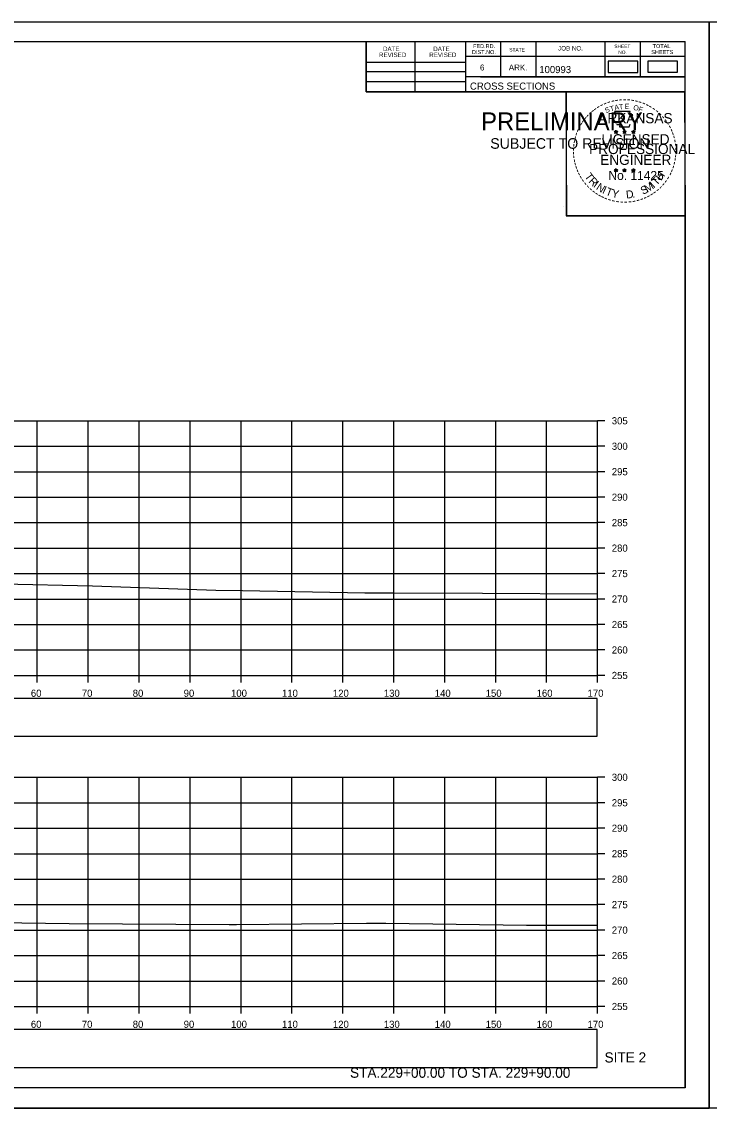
# Model space of a CAD drawing. Extents: x 4667 to 1632277, y -2100 to 724501.
# Drawn here: x 5834.1 to 5969.1, y 383 to 596.3 of the extents above; entities that cross this region are included whole.
import ezdxf

# ---------------------------------------------------------------- set-up
doc = ezdxf.new("R2010")
doc.units = 0
for name, color, linetype in [('Default', 7, 'Continuous'), ('R_Axis', 7, 'Continuous'), ('R_Axis Annot', 7, 'Continuous'), ('R_Border', 7, 'Continuous'), ('R_Border PE', 7, 'Continuous'), ('R_Border Prem', 7, 'Continuous'), ('R_Draft', 7, 'Continuous'), ('R_Exist Surface', 7, 'Continuous'), ('R_Grid', 7, 'Continuous'), ('R_No Plot', 7, 'Continuous'), ('R_Proposed CofA', 7, 'Continuous')]:
    doc.layers.add(name, color=color, linetype=linetype)

msp = doc.modelspace()

# ---------------------------------------------------------------- linework, layer by layer
at = {"layer": 'Default'}
for points in [[(5949.24, 586.33), (5955.07, 586.33), (5955.07, 588.52), (5949.24, 588.52)], [(5957.04, 586.37), (5962.87, 586.37), (5962.87, 588.55), (5957.04, 588.55)]]:
    msp.add_lwpolyline(points, close=True, dxfattribs=at)
at = {"layer": 'R_Axis'}
for p, q in [((5947.18, 467.94), (5947.18, 517.94)), ((5948.58, 517.94), (5947.18, 517.94)), ((5948.58, 512.94), (5947.18, 512.94)), ((5948.58, 507.94), (5947.18, 507.94)), ((5948.58, 502.94), (5947.18, 502.94)), ((5948.58, 497.94), (5947.18, 497.94)), ((5948.58, 492.94), (5947.18, 492.94)), ((5948.58, 487.94), (5947.18, 487.94)), ((5948.58, 482.94), (5947.18, 482.94)), ((5948.58, 477.94), (5947.18, 477.94)), ((5948.58, 472.94), (5947.18, 472.94)), ((5667.18, 467.94), (5947.18, 467.94)), ((5837.18, 466.54), (5837.18, 467.94)), ((5847.18, 466.54), (5847.18, 467.94)), ((5857.18, 466.54), (5857.18, 467.94)), ((5867.18, 466.54), (5867.18, 467.94)), ((5877.18, 466.54), (5877.18, 467.94)), ((5887.18, 466.54), (5887.18, 467.94)), ((5897.18, 466.54), (5897.18, 467.94)), ((5907.18, 466.54), (5907.18, 467.94)), ((5917.18, 466.54), (5917.18, 467.94)), ((5927.18, 466.54), (5927.18, 467.94)), ((5937.18, 466.54), (5937.18, 467.94)), ((5947.18, 466.54), (5947.18, 467.94)), ((5948.58, 467.94), (5947.18, 467.94)), ((5947.18, 402.94), (5947.18, 447.94)), ((5948.58, 447.94), (5947.18, 447.94)), ((5948.58, 442.94), (5947.18, 442.94)), ((5948.58, 437.94), (5947.18, 437.94)), ((5948.58, 432.94), (5947.18, 432.94)), ((5948.58, 427.94), (5947.18, 427.94)), ((5948.58, 422.94), (5947.18, 422.94)), ((5948.58, 417.94), (5947.18, 417.94)), ((5948.58, 412.94), (5947.18, 412.94)), ((5948.58, 407.94), (5947.18, 407.94)), ((5667.18, 402.94), (5947.18, 402.94)), ((5837.18, 401.54), (5837.18, 402.94)), ((5847.18, 401.54), (5847.18, 402.94)), ((5857.18, 401.54), (5857.18, 402.94)), ((5867.18, 401.54), (5867.18, 402.94)), ((5877.18, 401.54), (5877.18, 402.94)), ((5887.18, 401.54), (5887.18, 402.94)), ((5897.18, 401.54), (5897.18, 402.94)), ((5907.18, 401.54), (5907.18, 402.94)), ((5917.18, 401.54), (5917.18, 402.94)), ((5927.18, 401.54), (5927.18, 402.94)), ((5937.18, 401.54), (5937.18, 402.94)), ((5947.18, 401.54), (5947.18, 402.94)), ((5948.58, 402.94), (5947.18, 402.94))]:
    msp.add_line(p, q, dxfattribs=at)
at = {"layer": 'R_Border'}
for p, q in [((5648.18, 592.4), (5964.36, 592.4)), ((5901.72, 582.52), (5901.72, 592.4)), ((5911.4, 582.52), (5911.4, 592.4)), ((5921.26, 592.4), (5921.26, 582.52)), ((5928.1, 592.4), (5928.1, 585.46)), ((5935.04, 592.4), (5935.04, 585.46)), ((5948.62, 592.4), (5948.62, 585.46)), ((5955.56, 592.4), (5955.56, 585.46)), ((5964.36, 386.94), (5964.36, 592.4)), ((5964.36, 589.46), (5921.26, 589.46)), ((5964.36, 589.48), (5964.36, 589.48)), ((5901.72, 588.38), (5921.26, 588.38)), ((5901.72, 586.52), (5921.26, 586.52)), ((5901.72, 584.58), (5921.26, 584.58)), ((5964.36, 585.46), (5921.26, 585.46)), ((5924.22, 585.46), (5964.36, 585.46)), ((5964.36, 582.52), (5901.72, 582.52)), ((5964.36, 386.94), (5648.18, 386.94))]:
    msp.add_line(p, q, dxfattribs=at)
at = {"layer": 'R_Border PE'}
for p, q in [((5950.45, 574.77), (5950.8, 574.66)), ((5950.45, 574.77), (5950.7, 574.73)), ((5950.45, 574.77), (5950.69, 574.65)), ((5950.58, 574.36), (5950.8, 574.66)), ((5950.58, 574.36), (5950.71, 574.61)), ((5950.58, 574.36), (5950.8, 574.58)), ((5950.8, 575.02), (5950.76, 574.77)), ((5950.8, 574.66), (5950.8, 575.02)), ((5950.8, 575.02), (5950.85, 574.77)), ((5951.15, 574.77), (5950.8, 574.66)), ((5951.01, 574.36), (5950.8, 574.66)), ((5951.01, 574.36), (5950.8, 574.58)), ((5951.15, 574.77), (5950.86, 574.72)), ((5951.01, 574.36), (5950.87, 574.65)), ((5951.15, 574.77), (5950.94, 574.67)), ((5952.12, 574.77), (5952.47, 574.66)), ((5952.12, 574.77), (5952.37, 574.73)), ((5952.12, 574.77), (5952.36, 574.65)), ((5952.25, 574.36), (5952.47, 574.66)), ((5952.25, 574.36), (5952.38, 574.61)), ((5952.25, 574.36), (5952.47, 574.58)), ((5952.47, 575.02), (5952.43, 574.77)), ((5952.47, 574.66), (5952.47, 575.02)), ((5952.47, 575.02), (5952.52, 574.77)), ((5952.82, 574.77), (5952.47, 574.66)), ((5952.68, 574.36), (5952.47, 574.66)), ((5952.68, 574.36), (5952.47, 574.58)), ((5952.82, 574.77), (5952.53, 574.72)), ((5952.68, 574.36), (5952.54, 574.65)), ((5952.82, 574.77), (5952.61, 574.67)), ((5953.88, 574.76), (5954.23, 574.65)), ((5953.88, 574.76), (5954.14, 574.71)), ((5953.88, 574.76), (5954.12, 574.64)), ((5954.02, 574.35), (5954.23, 574.65)), ((5954.02, 574.35), (5954.14, 574.59)), ((5954.02, 574.35), (5954.23, 574.57)), ((5954.23, 575.01), (5954.19, 574.76)), ((5954.23, 574.65), (5954.23, 575.01)), ((5954.23, 575.01), (5954.28, 574.76)), ((5954.58, 574.76), (5954.23, 574.65)), ((5954.45, 574.35), (5954.23, 574.65)), ((5954.45, 574.35), (5954.23, 574.56)), ((5954.58, 574.76), (5954.29, 574.71)), ((5954.45, 574.35), (5954.31, 574.64)), ((5954.58, 574.76), (5954.38, 574.66)), ((5950.45, 567.2), (5950.79, 567.09)), ((5950.45, 567.2), (5950.7, 567.15)), ((5950.45, 567.2), (5950.68, 567.08)), ((5950.58, 566.79), (5950.79, 567.09)), ((5950.58, 566.79), (5950.7, 567.03)), ((5950.58, 566.79), (5950.79, 567.01)), ((5950.79, 567.45), (5950.75, 567.2)), ((5950.79, 567.09), (5950.79, 567.45)), ((5950.79, 567.45), (5950.84, 567.2)), ((5951.14, 567.2), (5950.79, 567.09)), ((5951.01, 566.79), (5950.79, 567.09)), ((5951.01, 566.79), (5950.79, 567)), ((5951.14, 567.2), (5950.86, 567.15)), ((5951.01, 566.79), (5950.87, 567.08)), ((5951.14, 567.2), (5950.94, 567.1)), ((5952.11, 567.2), (5952.46, 567.09)), ((5952.11, 567.2), (5952.37, 567.15)), ((5952.11, 567.2), (5952.35, 567.08)), ((5952.25, 566.79), (5952.46, 567.09)), ((5952.25, 566.79), (5952.37, 567.03)), ((5952.25, 566.79), (5952.46, 567.01)), ((5952.46, 567.45), (5952.42, 567.2)), ((5952.46, 567.09), (5952.46, 567.45)), ((5952.46, 567.45), (5952.51, 567.2)), ((5952.81, 567.2), (5952.46, 567.09)), ((5952.68, 566.79), (5952.46, 567.09)), ((5952.68, 566.79), (5952.46, 567)), ((5952.81, 567.2), (5952.52, 567.15)), ((5952.68, 566.79), (5952.54, 567.08)), ((5952.81, 567.2), (5952.61, 567.1)), ((5953.88, 567.19), (5954.23, 567.08)), ((5953.88, 567.19), (5954.13, 567.14)), ((5953.88, 567.19), (5954.12, 567.07)), ((5954.01, 566.78), (5954.23, 567.08)), ((5954.01, 566.78), (5954.14, 567.02)), ((5954.01, 566.78), (5954.23, 567)), ((5954.23, 567.44), (5954.19, 567.19)), ((5954.23, 567.08), (5954.23, 567.44)), ((5954.23, 567.44), (5954.28, 567.19)), ((5954.58, 567.19), (5954.23, 567.08)), ((5954.44, 566.78), (5954.23, 567.08)), ((5954.44, 566.78), (5954.23, 566.99)), ((5954.58, 567.19), (5954.29, 567.14)), ((5954.44, 566.78), (5954.31, 567.07)), ((5954.58, 567.19), (5954.37, 567.09))]:
    msp.add_line(p, q, dxfattribs=at)
for points in [[(5950.49, 578.65), (5950.76, 577.82)], [(5954, 577.73), (5954.14, 578.01), (5953.46, 577.99), (5953.61, 578.65), (5950.49, 578.65)], [(5950.98, 576.23), (5950.98, 576.14), (5951.55, 576.12), (5951.49, 575.65), (5953.36, 575.65), (5953.56, 576.18)], [(5950.8, 575.02), (5951.01, 574.36), (5950.45, 574.77), (5951.15, 574.77), (5950.58, 574.36), (5950.8, 575.02)], [(5952.47, 575.02), (5952.68, 574.36), (5952.12, 574.77), (5952.82, 574.77), (5952.25, 574.36), (5952.47, 575.02)], [(5954.23, 575.01), (5954.45, 574.35), (5953.88, 574.76), (5954.58, 574.76), (5954.02, 574.35), (5954.23, 575.01)], [(5950.79, 567.45), (5951.01, 566.79), (5950.45, 567.2), (5951.14, 567.2), (5950.58, 566.79), (5950.79, 567.45)], [(5952.46, 567.45), (5952.68, 566.79), (5952.11, 567.2), (5952.81, 567.2), (5952.25, 566.79), (5952.46, 567.45)], [(5954.23, 567.44), (5954.44, 566.78), (5953.88, 567.19), (5954.58, 567.19), (5954.01, 566.78), (5954.23, 567.44)]]:
    msp.add_lwpolyline(points, dxfattribs=at)
for centre, radius in [((5950.8, 574.66), 0.172), ((5950.8, 574.66), 0.145), ((5950.8, 574.66), 0.116), ((5950.8, 574.66), 0.0991), ((5950.8, 574.66), 0.0747), ((5950.8, 574.66), 0.0495), ((5950.8, 574.66), 0.0296), ((5952.47, 574.66), 0.172), ((5952.47, 574.66), 0.145), ((5952.47, 574.66), 0.116), ((5952.47, 574.66), 0.0991), ((5952.47, 574.66), 0.0747), ((5952.47, 574.66), 0.0495), ((5952.47, 574.66), 0.0296), ((5954.23, 574.65), 0.172), ((5954.23, 574.65), 0.145), ((5954.23, 574.65), 0.116), ((5954.23, 574.65), 0.0991), ((5954.23, 574.65), 0.0747), ((5954.23, 574.65), 0.0495), ((5954.23, 574.65), 0.0296), ((5950.79, 567.09), 0.172), ((5950.79, 567.09), 0.145), ((5950.79, 567.09), 0.116), ((5950.79, 567.09), 0.0991), ((5950.79, 567.09), 0.0747), ((5950.79, 567.09), 0.0495), ((5950.79, 567.09), 0.0296), ((5952.46, 567.09), 0.172), ((5952.46, 567.09), 0.145), ((5952.46, 567.09), 0.116), ((5952.46, 567.09), 0.0991), ((5952.46, 567.09), 0.0747), ((5952.46, 567.09), 0.0495), ((5952.46, 567.09), 0.0296), ((5954.23, 567.08), 0.172), ((5954.23, 567.08), 0.145), ((5954.23, 567.08), 0.116), ((5954.23, 567.08), 0.0991), ((5954.23, 567.08), 0.0747), ((5954.23, 567.08), 0.0495), ((5954.23, 567.08), 0.0296)]:
    msp.add_circle(centre, radius, dxfattribs=at)
at = {"layer": 'R_Exist Surface'}
for points in [[(5830.39, 485.95), (5848.02, 485.56), (5872.22, 484.67), (5877.45, 484.61), (5901.47, 484.17), (5907.21, 484.13), (5924.57, 484.08), (5947.18, 483.98)], [(5828.03, 419.5), (5834.17, 419.38), (5843.44, 419.24), (5874.83, 419.04), (5876.3, 419.04), (5901.8, 419.27), (5905.62, 419.31), (5933.21, 418.88), (5940.22, 418.89), (5947.18, 418.88)]]:
    msp.add_lwpolyline(points, dxfattribs=at)
at = {"layer": 'R_Grid'}
for p, q in [((5667.18, 517.94), (5947.18, 517.94)), ((5837.18, 467.94), (5837.18, 517.94)), ((5847.18, 467.94), (5847.18, 517.94)), ((5857.18, 467.94), (5857.18, 517.94)), ((5867.18, 467.94), (5867.18, 517.94)), ((5877.18, 467.94), (5877.18, 517.94)), ((5887.18, 467.94), (5887.18, 517.94)), ((5897.18, 467.94), (5897.18, 517.94)), ((5907.18, 467.94), (5907.18, 517.94)), ((5917.18, 467.94), (5917.18, 517.94)), ((5927.18, 467.94), (5927.18, 517.94)), ((5937.18, 467.94), (5937.18, 517.94)), ((5947.18, 467.94), (5947.18, 517.94)), ((5667.18, 512.94), (5947.18, 512.94)), ((5667.18, 507.94), (5947.18, 507.94)), ((5667.18, 502.94), (5947.18, 502.94)), ((5667.18, 497.94), (5947.18, 497.94)), ((5667.18, 492.94), (5947.18, 492.94)), ((5667.18, 487.94), (5947.18, 487.94)), ((5667.18, 482.94), (5947.18, 482.94)), ((5667.18, 477.94), (5947.18, 477.94)), ((5667.18, 472.94), (5947.18, 472.94)), ((5667.18, 467.94), (5947.18, 467.94)), ((5667.18, 447.94), (5947.18, 447.94)), ((5837.18, 402.94), (5837.18, 447.94)), ((5847.18, 402.94), (5847.18, 447.94)), ((5857.18, 402.94), (5857.18, 447.94)), ((5867.18, 402.94), (5867.18, 447.94)), ((5877.18, 402.94), (5877.18, 447.94)), ((5887.18, 402.94), (5887.18, 447.94)), ((5897.18, 402.94), (5897.18, 447.94)), ((5907.18, 402.94), (5907.18, 447.94)), ((5917.18, 402.94), (5917.18, 447.94)), ((5927.18, 402.94), (5927.18, 447.94)), ((5937.18, 402.94), (5937.18, 447.94)), ((5947.18, 402.94), (5947.18, 447.94)), ((5667.18, 442.94), (5947.18, 442.94)), ((5667.18, 437.94), (5947.18, 437.94)), ((5667.18, 432.94), (5947.18, 432.94)), ((5667.18, 427.94), (5947.18, 427.94)), ((5667.18, 422.94), (5947.18, 422.94)), ((5667.18, 417.94), (5947.18, 417.94)), ((5667.18, 412.94), (5947.18, 412.94)), ((5667.18, 407.94), (5947.18, 407.94)), ((5667.18, 402.94), (5947.18, 402.94))]:
    msp.add_line(p, q, dxfattribs=at)
at = {"layer": 'R_No Plot'}
for p, q in [((5635.78, 596.29), (5969.12, 596.29)), ((5940.4, 560.06), (5940.4, 560.06)), ((5635.78, 382.96), (5969.12, 382.96))]:
    msp.add_line(p, q, dxfattribs=at)
for points in [[(5635.78, 596.29), (5969.12, 596.29), (5969.12, 382.95), (5635.78, 382.95)], [(5969.12, 596.29), (6302.46, 596.29), (6302.46, 382.95), (5969.12, 382.95)], [(5882.1, 592.4), (5901.72, 592.4), (5901.72, 582.52), (5917.84, 582.52), (5941.04, 582.52), (5941.04, 558.18), (5964.36, 558.18), (5964.36, 386.94), (5648.18, 386.94), (5648.18, 592.4)], [(5941.04, 582.52), (5964.24, 582.52), (5964.36, 558.18), (5941.16, 558.18)]]:
    msp.add_lwpolyline(points, close=True, dxfattribs=at)
at = {"layer": 'R_Proposed CofA'}
for points in [[(5667.23, 455.99), (5947.13, 455.99), (5947.13, 463.41), (5667.23, 463.41)], [(5667.23, 390.99), (5947.13, 390.99), (5947.13, 398.41), (5667.23, 398.41)]]:
    msp.add_lwpolyline(points, close=True, dxfattribs=at)

# ---------------------------------------------------------------- texts
at = {"layer": 'R_Axis Annot'}
for s, p in [('305', (5949.98, 517.24)), ('300', (5949.98, 512.24)), ('295', (5949.98, 507.24)), ('290', (5949.98, 502.24)), ('285', (5949.98, 497.24)), ('280', (5949.98, 492.24)), ('275', (5949.98, 487.24)), ('270', (5949.98, 482.24)), ('265', (5949.98, 477.24)), ('260', (5949.98, 472.24)), ('255', (5949.98, 467.24)), ('60', (5835.92, 463.74)), ('70', (5845.92, 463.74)), ('80', (5855.92, 463.74)), ('90', (5865.92, 463.74)), ('100', (5875.22, 463.74)), ('110', (5885.22, 463.74)), ('120', (5895.22, 463.74)), ('130', (5905.22, 463.74)), ('140', (5915.22, 463.74)), ('150', (5925.22, 463.74)), ('160', (5935.22, 463.74)), ('170', (5945.22, 463.74)), ('300', (5949.98, 447.24)), ('295', (5949.98, 442.24)), ('290', (5949.98, 437.24)), ('285', (5949.98, 432.24)), ('280', (5949.98, 427.24)), ('275', (5949.98, 422.24)), ('270', (5949.98, 417.24)), ('265', (5949.98, 412.24)), ('260', (5949.98, 407.24)), ('255', (5949.98, 402.24)), ('60', (5835.92, 398.74)), ('70', (5845.92, 398.74)), ('80', (5855.92, 398.74)), ('90', (5865.92, 398.74)), ('100', (5875.22, 398.74)), ('110', (5885.22, 398.74)), ('120', (5895.22, 398.74)), ('130', (5905.22, 398.74)), ('140', (5915.22, 398.74)), ('150', (5925.22, 398.74)), ('160', (5935.22, 398.74)), ('170', (5945.22, 398.74))]:
    msp.add_text(s, height=1.4, dxfattribs=at).set_placement(p)
at = {"layer": 'R_Border'}
for s, height, p in [('DATE', 0.879, (5905.06, 590.53)), ('DATE', 0.879, (5914.92, 590.53)), ('FED.RD.', 0.782, (5922.74, 591.12)), ('STATE', 0.684, (5929.86, 590.44)), ('JOB NO.', 0.879, (5939.44, 590.64)), ('SHEET', 0.684, (5950.48, 591.12)), ('TOTAL', 0.782, (5958, 591.12)), ('REVISED', 0.879, (5904.28, 589.35)), ('REVISED', 0.879, (5914.14, 589.35)), ('DIST.NO.', 0.782, (5922.54, 589.94)), ('NO.', 0.684, (5951.26, 589.94)), ('SHEETS', 0.782, (5957.72, 589.94)), ('6', 1.17, (5924.1, 586.72)), ('ARK.', 1.172, (5929.76, 586.72)), ('100993', 1.4, (5935.74, 586.2)), ('CROSS SECTIONS', 1.4, (5922.13, 582.95))]:
    msp.add_text(s, height=height, rotation=360, dxfattribs=at).set_placement(p)
at = {"layer": 'R_Border PE'}
for s, height, rotation, p in [('-', 1.6, 24.3072, (5948.6, 579.51)), ('-', 1.6, 19.1761, (5949.24, 579.78)), ('-', 1.6, 13.6301, (5949.99, 580.02)), ('-', 1.6, 10.2193, (5950.67, 580.18)), ('-', 1.6, 5.8968, (5951.39, 580.29)), ('-', 1.6, 0.1862, (5952.17, 580.36)), ('-', 1.6, 357.743, (5952.89, 580.35)), ('-', 1.6, 352.1617, (5953.63, 580.29)), ('-', 1.6, 347.2049, (5954.35, 580.18)), ('-', 1.6, 342.3362, (5954.99, 580.02)), ('-', 1.6, 337.8551, (5955.72, 579.8)), ('-', 1.6, 42.9622, (5945.89, 577.63)), ('-', 1.6, 38.9507, (5946.32, 578.05)), ('-', 1.6, 36.2317, (5946.8, 578.42)), ('-', 1.6, 34.0636, (5947.37, 578.82)), ('ARKANSAS', 2, 360, (5947.34, 576.36)), ('-', 1.6, 28.7918, (5947.97, 579.19)), ('S', 1, 21.594, (5948.84, 578.33)), ('T', 1, 16.4036, (5949.76, 578.66)), ('A', 1, 11.2132, (5950.58, 578.91)), ('T', 1, 6.0228, (5951.43, 579.07)), ('E', 1, 0.8323, (5952.54, 579.18)), ('O', 1, 350.4515, (5954.14, 578.97)), ('F', 1, 340.0707, (5955.1, 578.75)), ('-', 1.6, 334.1211, (5956.35, 579.53)), ('-', 1.6, 329.6409, (5956.93, 579.25)), ('-', 1.6, 325.8627, (5957.58, 578.88)), ('-', 1.6, 320.5297, (5958.19, 578.46)), ('-', 1.6, 315.5786, (5958.78, 577.97)), ('-', 1.6, 58.0706, (5944.3, 575.57)), ('-', 1.6, 54.2325, (5944.62, 576.1)), ('-', 1.6, 50.6142, (5945.04, 576.67)), ('-', 1.6, 48.423, (5945.44, 577.15)), ('-', 1.6, 309.8797, (5959.35, 577.42)), ('-', 1.6, 306.6522, (5959.88, 576.82)), ('-', 1.4, 303.6753, (5960.36, 576.25)), ('-', 1.6, 72.3945, (5943.51, 573.72)), ('-', 1.6, 67.7743, (5943.73, 574.35)), ('-', 1.6, 62.8713, (5943.98, 574.96)), ('LICENSED', 2, 360, (5947.94, 572.21)), ('DWB', 0.01, 360, (5950.79, 574.65)), ('DWB', 0.01, 360, (5952.46, 574.65)), ('DWB', 0.01, 360, (5954.22, 574.64)), ('-', 1.6, 299.6684, (5960.68, 575.64)), ('-', 1.6, 294.6628, (5961.01, 575.03)), ('-', 1.6, 290.5728, (5961.26, 574.45)), ('-', 1.6, 285.1233, (5961.5, 573.87)), ('-', 1.6, 85.1863, (5943.1, 571.6)), ('-', 1.6, 81.2013, (5943.18, 572.29)), ('-', 1.6, 75.461, (5943.31, 573)), ('PROFESSIONAL', 2, 360, (5945.52, 570.31)), ('-', 1.6, 280.5493, (5961.7, 573.13)), ('-', 1.6, 276.5962, (5961.86, 572.36)), ('-', 1.6, 94.1959, (5943.11, 570.17)), ('-', 1.6, 89.0622, (5943.08, 570.9)), ('-', 1.6, 98.9479, (5943.18, 569.51)), ('ENGINEER', 2, 360, (5947.7, 568.18)), ('-', 1.6, 263.5172, (5961.94, 570.34)), ('-', 1.6, 274.3301, (5961.92, 571.64)), ('-', 1.6, 269.9407, (5961.95, 571.01)), ('-', 1.6, 101.7149, (5943.32, 568.77)), ('-', 1.6, 105.4578, (5943.48, 568.18)), ('-', 1.6, 109.0874, (5943.7, 567.55)), ('-', 1.6, 252.8681, (5961.57, 568.29)), ('-', 1.6, 255.7626, (5961.75, 569.01)), ('-', 1.6, 260.9953, (5961.86, 569.69)), ('-', 1.6, 114.0643, (5943.95, 566.95)), ('-', 1.6, 115.7289, (5944.25, 566.33)), ('-', 1.6, 120.4471, (5944.61, 565.75)), ('-', 1.6, 125.8934, (5945.01, 565.19)), ('T', 1.54, 306.0406, (5944.55, 565.92)), ('R', 1.54, 314.005, (5945.32, 564.88)), ('No. 11425', 1.757, 360, (5949.33, 565.23)), ('DWB', 0.01, 360, (5950.78, 567.08)), ('DWB', 0.01, 360, (5952.45, 567.08)), ('DWB', 0.01, 360, (5954.22, 567.07)), ('T', 1.54, 46.6444, (5958.78, 564.02)), ('H', 1.54, 54.6088, (5959.67, 564.96)), ('-', 1.6, 239.0712, (5960.69, 566.24)), ('-', 1.6, 244.6197, (5961.09, 566.99)), ('-', 1.6, 247.8887, (5961.35, 567.62)), ('-', 1.6, 130.7181, (5945.48, 564.63)), ('-', 1.6, 134.2238, (5945.99, 564.09)), ('-', 1.6, 138.9338, (5946.52, 563.62)), ('I', 1.54, 321.9694, (5946.22, 563.95)), ('N', 1.54, 326.5002, (5946.78, 563.47)), ('I', 1.54, 335.3603, (5947.99, 562.69)), ('T', 1.54, 339.8912, (5948.65, 562.36)), ('Y', 1.54, 347.8556, (5949.87, 561.91)), ('S', 1.54, 26.9312, (5956.1, 562.29)), ('M', 1.54, 32.6563, (5956.94, 562.69)), ('I', 1.54, 42.1136, (5958.22, 563.54)), ('-', 1.6, 221.0851, (5958.86, 563.95)), ('-', 1.6, 225.7653, (5959.38, 564.46)), ('-', 1.6, 231.2538, (5959.86, 565.02)), ('-', 1.6, 233.8452, (5960.29, 565.59)), ('-', 1.6, 144.6463, (5947.07, 563.22)), ('-', 1.6, 148.0898, (5947.64, 562.85)), ('-', 1.6, 151.5704, (5948.21, 562.52)), ('-', 1.6, 154.6002, (5948.74, 562.28)), ('-', 1.6, 158.5612, (5949.36, 562.02)), ('-', 1.6, 162.7983, (5950.05, 561.81)), ('-', 1.6, 167.5555, (5950.76, 561.64)), ('-', 1.6, 173.1155, (5951.53, 561.53)), ('D', 1.54, 6.3969, (5952.85, 561.56)), ('-', 1.6, 191.2858, (5954.57, 561.71)), ('.', 1.54, 13.7642, (5954.05, 561.68)), ('-', 1.6, 195.4743, (5955.3, 561.91)), ('-', 1.6, 200.7184, (5955.98, 562.15)), ('-', 1.6, 204.2516, (5956.6, 562.42)), ('-', 1.6, 207.3568, (5957.22, 562.74)), ('-', 1.6, 212.2491, (5957.78, 563.09)), ('-', 1.6, 215.7363, (5958.31, 563.47)), ('-', 1.6, 176.5183, (5952.28, 561.48)), ('-', 1.6, 181.5918, (5953.03, 561.5)), ('-', 1.6, 185.8167, (5953.84, 561.58))]:
    msp.add_text(s, height=height, rotation=rotation, dxfattribs=at).set_placement(p)
at = {"layer": 'R_Border Prem'}
for s, height, p in [('PRELIMINARY', 3.5, (5924.32, 574.98)), ('DWB', 0.01, (5925.06, 576.83)), ('SUBJECT TO REVISION', 2.0751, (5926.12, 571.35))]:
    msp.add_text(s, height=height, rotation=360, dxfattribs=at).set_placement(p)
at = {"layer": 'R_Draft'}
for s, p in [('SITE 2', (5948.55, 391.94)), ('STA.229+00.00 TO STA. 229+90.00', (5898.58, 388.94))]:
    msp.add_text(s, height=2, dxfattribs=at).set_placement(p)

doc.saveas('drawing.dxf')
